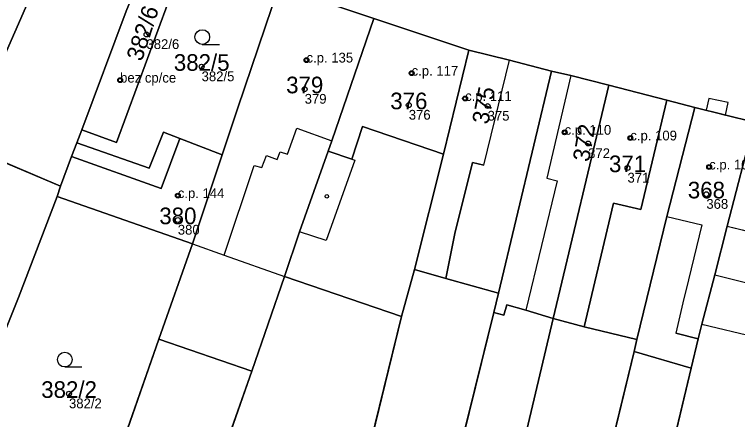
# Model space of a CAD drawing. Extents: x -603967 to -594699, y -1179315 to -1165625.
# Drawn here: x -597908.3 to -597834.5, y -1172471.7 to -1172430.3 of the extents above; entities that cross this region are included whole.
import ezdxf

# ---------------------------------------------------------------- set-up
doc = ezdxf.new("R2010")
doc.units = 0
for name, color, linetype in [('Definiční body', 7, 'Continuous'), ('Hranice parcel', 7, 'Continuous'), ('Parcelní čísla', 7, 'Continuous'), ('Polygon budovy', 7, 'Continuous'), ('Polygon parcely', 7, 'Continuous'), ('Vnitřní kresba', 7, 'Continuous'), ('Věcná břemena k části', 7, 'Continuous'), ('Značky budov', 7, 'Continuous'), ('Značky kultur', 7, 'Continuous')]:
    doc.layers.add(name, color=color, linetype=linetype)

msp = doc.modelspace()

# ---------------------------------------------------------------- linework, layer by layer
at = {"layer": 'Definiční body'}
for centre in [(-597894.82, -1172432.37994), (-597878.48, -1172434.99994), (-597889.19, -1172435.66994), (-597867.75, -1172436.33994), (-597897.51, -1172437.04994), (-597878.67, -1172437.96994), (-597868.04, -1172439.59994), (-597862.29, -1172438.92994), (-597859.99, -1172439.69994), (-597852.13, -1172442.37994), (-597845.42, -1172442.95994), (-597849.73, -1172443.52994), (-597845.71, -1172446.02994), (-597837.37, -1172445.92994), (-597891.62, -1172448.84994), (-597837.66, -1172448.70994), (-597891.62, -1172451.34994), (-597902.73, -1172469.09994)]:
    msp.add_circle(centre, 0.25, dxfattribs=at)
at = {"layer": 'Hranice parcel'}
for p, q in [((-597890.5, -1172423.37), (-597897.88, -1172443.43)), ((-597881.3, -1172427.47), (-597871.62, -1172430.75)), ((-597871.62, -1172430.75), (-597861.92, -1172433.97)), ((-597858.88, -1172458.83), (-597853.48, -1172436.13)), ((-597847.6, -1172437.57), (-597853.3, -1172461.4)), ((-597838.85, -1172439.84), (-597832.79, -1172441.36)), ((-597901.92, -1172443.44), (-597901.43, -1172442.13)), ((-597897.88, -1172443.43), (-597901.43, -1172442.13)), ((-597887.09, -1172444.68), (-597891.4, -1172443.01)), ((-597913.36, -1172443.73), (-597903.59, -1172447.9)), ((-597894.55, -1172446.05), (-597901.92, -1172443.44)), ((-597887.09, -1172444.68), (-597890.12, -1172453.78)), ((-597903.94, -1172448.95), (-597903.59, -1172447.9)), ((-597890.12, -1172453.78), (-597903.94, -1172448.95)), ((-597890.12, -1172453.78), (-597893.55, -1172463.53)), ((-597867.44, -1172456.42), (-597868.78, -1172461.19)), ((-597880.72, -1172457.11), (-597884.05, -1172466.8)), ((-597868.78, -1172461.19), (-597880.72, -1172457.11)), ((-597859.35, -1172460.79), (-597858.88, -1172458.83)), ((-597859.35, -1172460.79), (-597877.05, -1172532.26)), ((-597868.78, -1172461.19), (-597886.27, -1172532.58)), ((-597893.55, -1172463.53), (-597900.2, -1172482.53)), ((-597884.05, -1172466.8), (-597893.55, -1172463.53)), ((-597844.74, -1172463.56), (-597845.04, -1172464.8)), ((-597845.04, -1172464.8), (-597854.65, -1172504.43)), ((-597845.04, -1172464.8), (-597839.21, -1172466.5)), ((-597839.21, -1172466.5), (-597843.79, -1172485.75)), ((-597884.05, -1172466.8), (-597906.09, -1172529.29))]:
    msp.add_line(p, q, dxfattribs=at)
for points in [[(-597902.19, -1172418.15), (-597905.49, -1172425.95), (-597906.92, -1172429.12), (-597913.36, -1172443.73)], [(-597901.43, -1172442.13), (-597896.89, -1172429.99), (-597893.63, -1172421.98)], [(-597881.3, -1172427.47), (-597885.5, -1172439.89), (-597887.09, -1172444.68)], [(-597880.72, -1172457.11), (-597879.19, -1172452.55), (-597876.28, -1172444.3), (-597875.91, -1172443.24), (-597871.62, -1172430.75)], [(-597861.92, -1172433.97), (-597864.51, -1172444.61), (-597867.44, -1172456.42)], [(-597861.92, -1172433.97), (-597857.77, -1172435), (-597853.48, -1172436.13)], [(-597853.48, -1172436.13), (-597851.51, -1172436.59), (-597847.6, -1172437.57)], [(-597847.6, -1172437.57), (-597841.71, -1172439.1), (-597838.85, -1172439.84)], [(-597838.85, -1172439.84), (-597841.68, -1172450.97), (-597844.74, -1172463.56)], [(-597832.79, -1172441.36), (-597835.53, -1172451.98), (-597836.81, -1172456.96), (-597838.11, -1172462), (-597838.49, -1172463.48), (-597839.21, -1172466.5)], [(-597891.4, -1172443.01), (-597893.09, -1172442.36), (-597894.55, -1172446.05)], [(-597903.59, -1172447.9), (-597902.46, -1172444.87), (-597901.92, -1172443.44)], [(-597910.8, -1172466.49), (-597907.89, -1172459.28), (-597903.94, -1172448.95)], [(-597858.88, -1172458.83), (-597864.25, -1172457.32), (-597867.44, -1172456.42)], [(-597853.3, -1172461.4), (-597856.1, -1172460.57), (-597858.03, -1172460.03), (-597858.33, -1172461.08), (-597859.35, -1172460.79)], [(-597863.16, -1172502.37), (-597857.66, -1172479.83), (-597853.3, -1172461.4)], [(-597844.74, -1172463.56), (-597850.15, -1172462.26), (-597853.3, -1172461.4)]]:
    msp.add_lwpolyline(points, dxfattribs=at)
at = {"layer": 'Polygon budovy'}
for points in [[(-597910.03, -1172423.63), (-597915.46, -1172436.61), (-597914.49, -1172437.01), (-597916.72, -1172442.34), (-597913.36, -1172443.73), (-597906.92, -1172429.12), (-597905.49, -1172425.95), (-597902.19, -1172418.15), (-597910.27, -1172414.58), (-597913, -1172420.45), (-597910.18, -1172421.58), (-597910.1, -1172421.39), (-597908.61, -1172422.05), (-597909.43, -1172423.88)], [(-597901.43, -1172442.13), (-597897.88, -1172443.43), (-597890.5, -1172423.37), (-597893.63, -1172421.98), (-597896.89, -1172429.99)], [(-597871.62, -1172430.75), (-597881.3, -1172427.47), (-597885.5, -1172439.89), (-597887.09, -1172444.68), (-597890.12, -1172453.78), (-597886.89, -1172454.95), (-597883.82, -1172445.78), (-597883.04, -1172445.99), (-597882.58, -1172444.74), (-597881.46, -1172445.15), (-597881.18, -1172444.36), (-597880.43, -1172444.63), (-597879.46, -1172441.96), (-597875.91, -1172443.24)], [(-597871.62, -1172430.75), (-597875.91, -1172443.24), (-597876.28, -1172444.3), (-597873.84, -1172445.12), (-597872.75, -1172441.8), (-597864.51, -1172444.61), (-597861.92, -1172433.97)], [(-597864.51, -1172444.61), (-597867.44, -1172456.42), (-597864.25, -1172457.32), (-597863.34, -1172452.73), (-597861.52, -1172445.46), (-597860.39, -1172445.74), (-597857.77, -1172435), (-597861.92, -1172433.97)], [(-597852.9, -1172447.33), (-597856.1, -1172460.57), (-597853.3, -1172461.4), (-597847.6, -1172437.57), (-597851.51, -1172436.59), (-597853.94, -1172447.08)], [(-597853.3, -1172461.4), (-597850.15, -1172462.26), (-597847.15, -1172449.61), (-597844.36, -1172450.27), (-597841.71, -1172439.1), (-597847.6, -1172437.57)], [(-597841.68, -1172450.97), (-597838.11, -1172451.84), (-597839.49, -1172457.46), (-597840.05, -1172459.82), (-597840.76, -1172462.92), (-597838.49, -1172463.48), (-597838.11, -1172462), (-597836.81, -1172456.96), (-597835.53, -1172451.98), (-597832.79, -1172441.36), (-597838.85, -1172439.84)], [(-597835.53, -1172451.98), (-597827.79, -1172453.88), (-597825.16, -1172443.21), (-597832.79, -1172441.36)], [(-597887.09, -1172444.68), (-597891.4, -1172443.01), (-597893.31, -1172448.11), (-597902.46, -1172444.87), (-597903.59, -1172447.9), (-597903.94, -1172448.95), (-597890.12, -1172453.78)]]:
    msp.add_lwpolyline(points, close=True, dxfattribs=at)
at = {"layer": 'Polygon parcely'}
for points in [[(-597921.32, -1172440.45), (-597918.59, -1172441.57), (-597916.72, -1172442.34), (-597913.36, -1172443.73), (-597906.92, -1172429.12), (-597905.49, -1172425.95), (-597902.19, -1172418.15), (-597910.27, -1172414.58), (-597913, -1172420.45), (-597914.37, -1172423.66), (-597915.21, -1172425.73)], [(-597896.89, -1172429.99), (-597893.63, -1172421.98), (-597898.02, -1172420.02), (-597902.19, -1172418.15), (-597905.49, -1172425.95), (-597906.92, -1172429.12), (-597913.36, -1172443.73), (-597903.59, -1172447.9), (-597902.46, -1172444.87), (-597901.92, -1172443.44), (-597901.43, -1172442.13)], [(-597890.5, -1172423.37), (-597893.63, -1172421.98), (-597896.89, -1172429.99), (-597901.43, -1172442.13), (-597897.88, -1172443.43)], [(-597897.88, -1172443.43), (-597901.43, -1172442.13), (-597901.92, -1172443.44), (-597894.55, -1172446.05), (-597893.09, -1172442.36), (-597891.4, -1172443.01), (-597887.09, -1172444.68), (-597885.5, -1172439.89), (-597881.3, -1172427.47), (-597890.5, -1172423.37)], [(-597879.19, -1172452.55), (-597876.28, -1172444.3), (-597875.91, -1172443.24), (-597871.62, -1172430.75), (-597881.3, -1172427.47), (-597885.5, -1172439.89), (-597887.09, -1172444.68), (-597890.12, -1172453.78), (-597893.55, -1172463.53), (-597884.05, -1172466.8), (-597880.72, -1172457.11)], [(-597868.78, -1172461.19), (-597867.44, -1172456.42), (-597864.51, -1172444.61), (-597861.92, -1172433.97), (-597871.62, -1172430.75), (-597875.91, -1172443.24), (-597876.28, -1172444.3), (-597879.19, -1172452.55), (-597880.72, -1172457.11)], [(-597867.44, -1172456.42), (-597864.25, -1172457.32), (-597858.88, -1172458.83), (-597853.48, -1172436.13), (-597857.77, -1172435), (-597861.92, -1172433.97), (-597864.51, -1172444.61)], [(-597847.6, -1172437.57), (-597851.51, -1172436.59), (-597853.48, -1172436.13), (-597858.88, -1172458.83), (-597859.35, -1172460.79), (-597858.33, -1172461.08), (-597858.03, -1172460.03), (-597856.1, -1172460.57), (-597853.3, -1172461.4)], [(-597853.3, -1172461.4), (-597850.15, -1172462.26), (-597844.74, -1172463.56), (-597841.68, -1172450.97), (-597838.85, -1172439.84), (-597841.71, -1172439.1), (-597847.6, -1172437.57)], [(-597844.74, -1172463.56), (-597845.04, -1172464.8), (-597839.21, -1172466.5), (-597838.49, -1172463.48), (-597838.11, -1172462), (-597836.81, -1172456.96), (-597835.53, -1172451.98), (-597832.79, -1172441.36), (-597838.85, -1172439.84), (-597841.68, -1172450.97)], [(-597838.49, -1172463.48), (-597839.21, -1172466.5), (-597843.79, -1172485.75), (-597836.07, -1172487.84), (-597832.3, -1172472.19), (-597830.29, -1172463.86), (-597829.02, -1172458.87), (-597827.79, -1172453.88), (-597825.16, -1172443.21), (-597832.79, -1172441.36), (-597835.53, -1172451.98), (-597836.81, -1172456.96), (-597838.11, -1172462)], [(-597893.09, -1172442.36), (-597894.55, -1172446.05), (-597901.92, -1172443.44), (-597902.46, -1172444.87), (-597903.59, -1172447.9), (-597903.94, -1172448.95), (-597890.12, -1172453.78), (-597887.09, -1172444.68), (-597891.4, -1172443.01)], [(-597903.94, -1172448.95), (-597903.59, -1172447.9), (-597913.36, -1172443.73), (-597913.46, -1172443.99), (-597920.4, -1172462.2), (-597910.8, -1172466.49), (-597907.89, -1172459.28)], [(-597903.94, -1172448.95), (-597907.89, -1172459.28), (-597910.8, -1172466.49), (-597914.89, -1172477.15), (-597900.2, -1172482.53), (-597893.55, -1172463.53), (-597890.12, -1172453.78)], [(-597864.25, -1172457.32), (-597867.44, -1172456.42), (-597868.78, -1172461.19), (-597886.27, -1172532.58), (-597877.05, -1172532.26), (-597859.35, -1172460.79), (-597858.88, -1172458.83)], [(-597906.09, -1172529.29), (-597897.79, -1172532.98), (-597886.27, -1172532.58), (-597868.78, -1172461.19), (-597880.72, -1172457.11), (-597884.05, -1172466.8)], [(-597870.39, -1172532.03), (-597863.16, -1172502.37), (-597857.66, -1172479.83), (-597853.3, -1172461.4), (-597856.1, -1172460.57), (-597858.03, -1172460.03), (-597858.33, -1172461.08), (-597859.35, -1172460.79), (-597877.05, -1172532.26)], [(-597845.04, -1172464.8), (-597844.74, -1172463.56), (-597850.15, -1172462.26), (-597853.3, -1172461.4), (-597857.66, -1172479.83), (-597863.16, -1172502.37), (-597854.65, -1172504.43)], [(-597909.34, -1172520.76), (-597913.16, -1172519.24), (-597915.41, -1172525.15), (-597906.09, -1172529.29), (-597884.05, -1172466.8), (-597893.55, -1172463.53), (-597900.2, -1172482.53), (-597910.79, -1172512.78), (-597907.06, -1172514.09)], [(-597854.65, -1172504.43), (-597861.27, -1172531.72), (-597854.68, -1172531.49), (-597843.79, -1172485.75), (-597839.21, -1172466.5), (-597845.04, -1172464.8)]]:
    msp.add_lwpolyline(points, close=True, dxfattribs=at)
msp.add_lwpolyline([(-597910.27, -1172414.58), (-597902.19, -1172418.15), (-597898.02, -1172420.02), (-597893.63, -1172421.98), (-597890.5, -1172423.37), (-597881.3, -1172427.47), (-597871.62, -1172430.75), (-597861.92, -1172433.97), (-597857.77, -1172435), (-597853.48, -1172436.13), (-597851.51, -1172436.59), (-597847.6, -1172437.57), (-597841.71, -1172439.1), (-597838.85, -1172439.84), (-597832.79, -1172441.36)], dxfattribs=at)
at = {"layer": 'Vnitřní kresba'}
for p, q in [((-597860.39, -1172445.74), (-597857.77, -1172435)), ((-597851.51, -1172436.59), (-597853.94, -1172447.08)), ((-597841.71, -1172439.1), (-597844.36, -1172450.27)), ((-597880.43, -1172444.63), (-597879.46, -1172441.96)), ((-597879.46, -1172441.96), (-597875.91, -1172443.24)), ((-597872.75, -1172441.8), (-597873.84, -1172445.12)), ((-597864.51, -1172444.61), (-597872.75, -1172441.8)), ((-597893.31, -1172448.11), (-597891.4, -1172443.01)), ((-597881.46, -1172445.15), (-597881.18, -1172444.36)), ((-597881.18, -1172444.36), (-597880.43, -1172444.63)), ((-597873.84, -1172445.12), (-597876.28, -1172444.3)), ((-597902.46, -1172444.87), (-597893.31, -1172448.11)), ((-597883.04, -1172445.99), (-597882.58, -1172444.74)), ((-597882.58, -1172444.74), (-597881.46, -1172445.15)), ((-597873.54, -1172445.23), (-597876.49, -1172453.45)), ((-597873.84, -1172445.12), (-597873.54, -1172445.23)), ((-597886.89, -1172454.95), (-597883.82, -1172445.78)), ((-597883.82, -1172445.78), (-597883.04, -1172445.99)), ((-597861.52, -1172445.46), (-597863.34, -1172452.73)), ((-597860.39, -1172445.74), (-597861.52, -1172445.46)), ((-597852.9, -1172447.33), (-597856.1, -1172460.57)), ((-597853.94, -1172447.08), (-597852.9, -1172447.33)), ((-597847.15, -1172449.61), (-597850.15, -1172462.26)), ((-597844.36, -1172450.27), (-597847.15, -1172449.61)), ((-597841.68, -1172450.97), (-597838.11, -1172451.84)), ((-597838.11, -1172451.84), (-597839.49, -1172457.46)), ((-597876.49, -1172453.45), (-597879.19, -1172452.55)), ((-597835.53, -1172451.98), (-597827.79, -1172453.88)), ((-597863.34, -1172452.73), (-597864.25, -1172457.32)), ((-597890.12, -1172453.78), (-597886.89, -1172454.95)), ((-597886.89, -1172454.95), (-597880.72, -1172457.11)), ((-597836.81, -1172456.96), (-597829.02, -1172458.87)), ((-597839.49, -1172457.46), (-597840.05, -1172459.82)), ((-597840.05, -1172459.82), (-597840.76, -1172462.92)), ((-597838.11, -1172462), (-597830.29, -1172463.86)), ((-597838.49, -1172463.48), (-597840.76, -1172462.92))]:
    msp.add_line(p, q, dxfattribs=at)
at = {"layer": 'Věcná břemena k části'}
msp.add_lwpolyline([(-597835.42, -1172439.35), (-597837.42, -1172438.92), (-597837.68, -1172440.13), (-597835.7, -1172440.63)], close=True, dxfattribs=at)
at = {"layer": 'Značky budov'}
for centre in [(-597878.4868, -1172434.99916), (-597867.7568, -1172436.33916), (-597897.5168, -1172437.04916), (-597862.2968, -1172438.92916), (-597852.1368, -1172442.37916), (-597845.4268, -1172442.95916), (-597837.3768, -1172445.92916), (-597891.6268, -1172448.84916), (-597876.4068, -1172448.92916)]:
    msp.add_circle(centre, 0.175, dxfattribs=at)
at = {"layer": 'Značky kultur'}
for p, q in [((-597889.123, -1172433.4), (-597887.373, -1172433.4)), ((-597903.153, -1172466.36), (-597901.403, -1172466.36))]:
    msp.add_line(p, q, dxfattribs=at)
for centre in [(-597889.12286, -1172432.64981), (-597903.15286, -1172465.60981)]:
    msp.add_circle(centre, 0.75, dxfattribs=at)

# ---------------------------------------------------------------- texts
at = {"layer": 'Definiční body'}
for s, p in [('382/6', (-597894.82, -1172433.869)), ('c.p. 135', (-597878.48, -1172435.25)), ('c.p. 117', (-597867.75, -1172436.59)), ('bez cp/ce', (-597897.51, -1172437.3)), ('382/5', (-597889.19, -1172437.159)), ('379', (-597878.67, -1172439.459)), ('c.p. 111', (-597862.29, -1172439.18)), ('376', (-597868.04, -1172441.089)), ('375', (-597859.99, -1172441.189)), ('c.p. 110', (-597852.13, -1172442.63)), ('c.p. 109', (-597845.42, -1172443.21)), ('372', (-597849.73, -1172445.019)), ('c.p. 108', (-597837.37, -1172446.18)), ('371', (-597845.71, -1172447.519)), ('c.p. 144', (-597891.62, -1172449.1)), ('368', (-597837.66, -1172450.199)), ('380', (-597891.62, -1172452.839)), ('382/2', (-597902.73, -1172470.589))]:
    msp.add_text(s, height=0.999996, dxfattribs=at).set_placement(p)
at = {"layer": 'Parcelní čísla'}
for s, rotation, p in [('382/6', 72, (-597895.292, -1172435.208)), ('375', 79, (-597859.933, -1172441.637)), ('372', 80, (-597849.639, -1172445.465))]:
    msp.add_text(s, height=1.699998, rotation=rotation, dxfattribs=at).set_placement(p)
for s, p in [('382/5', (-597892.026, -1172436.095)), ('379', (-597880.56, -1172438.395)), ('376', (-597869.93, -1172440.025)), ('371', (-597847.6, -1172446.455)), ('368', (-597839.55, -1172449.135)), ('380', (-597893.51, -1172451.775)), ('382/2', (-597905.566, -1172469.525))]:
    msp.add_text(s, height=1.699998, dxfattribs=at).set_placement(p)

doc.saveas('drawing.dxf')
